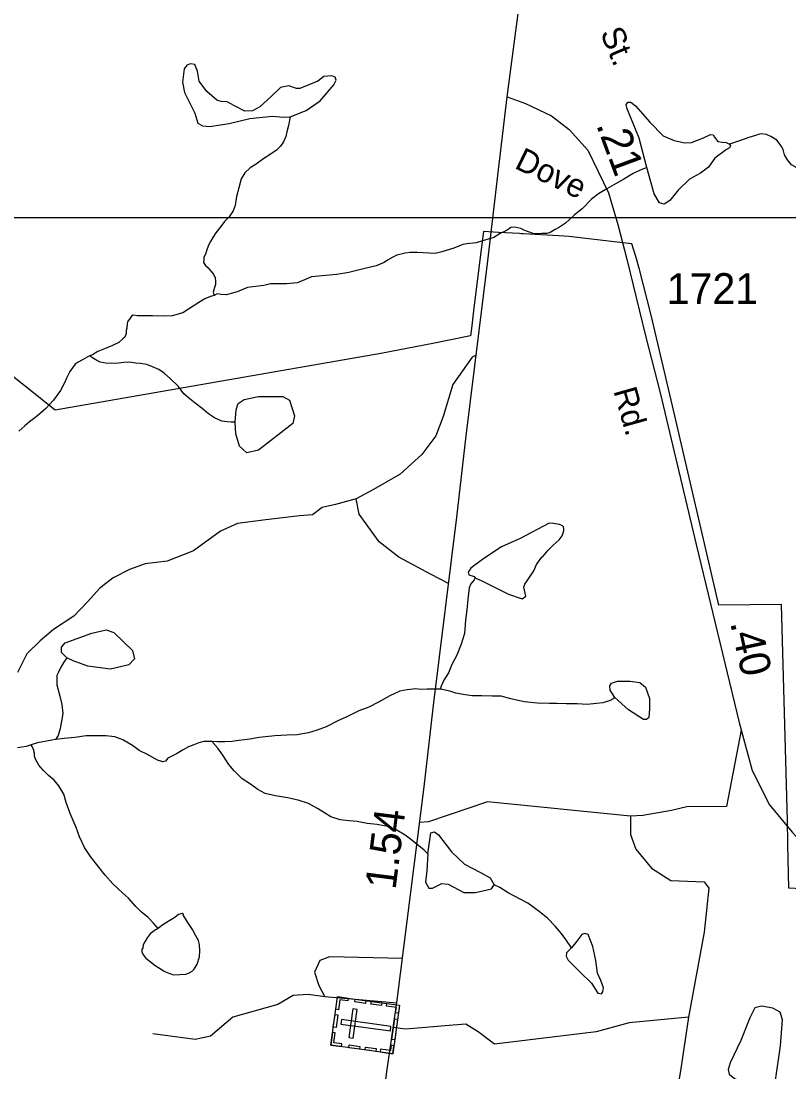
# Model space of a CAD drawing. Extents: x 2056842 to 2160602, y 826753 to 1016856.
# Drawn here: x 2090272 to 2093395, y 855845 to 860118 of the extents above; entities that cross this region are included whole.
import ezdxf

# ---------------------------------------------------------------- set-up
doc = ezdxf.new("R2010")
doc.units = 0
for name, color, linetype in [('Exist Boundary Political City Limit New', 7, 'Continuous'), ('Exist Cultural Cemetery CELL', 7, 'Continuous'), ('Exist Hydrographic Creek Single Shore', 7, 'Continuous'), ('Exist Hydrographic Misc Water Feature', 7, 'Continuous'), ('Exist Road Non-System Type 51', 7, 'Continuous'), ('Exist Road Non-System Type 51 Label', 7, 'Continuous'), ('Exist Road Primary NC Attributed', 7, 'Continuous'), ('Exist Road Primary NC Service Mileage Hundredths English Label', 7, 'Continuous'), ('Exist Road Secondary Mileage Hundredths English Label', 7, 'Continuous'), ('Exist Road Secondary Type 51 Attributed', 7, 'Continuous'), ('Exist Road Secondary Type 51 Label', 7, 'Continuous'), ('Exist Road Secondary Type 51 Number Label', 7, 'Continuous'), ('Map Preparation Boundary City Limit Buffer Line', 7, 'Continuous'), ('Scratch_Level_6', 7, 'Continuous')]:
    doc.layers.add(name, color=color, linetype=linetype)

msp = doc.modelspace()

# ---------------------------------------------------------------- linework, layer by layer
at = {"layer": 'Exist Boundary Political City Limit New'}
for points in [[(2091735, 858766.5), (2090411.6, 858536.4), (2090000, 858863), (2089992.9, 858868.9), (2089910.4, 858937), (2089833.6, 859000.2), (2089688.6, 859184.9), (2089636.1, 859251.8), (2089509.2, 859414.6), (2089471.8, 859460.8), (2089211, 860000), (2088522.2, 861440.5)], [(2093623.9, 856579.4), (2093394.1, 856591.5), (2093390.6, 856769.7), (2093390.5, 856774.4), (2093389, 856866.9), (2093370.9, 857500), (2093363.8, 857745.3), (2093110.2, 857743), (2092921.1, 858553.7), (2092835.1, 858922.4), (2092820, 858979.9), (2092786.9, 859108.1), (2092772.6, 859160.4), (2092756.2, 859212.8), (2092696.5, 859219.6), (2092500, 859242.4), (2092459.1, 859244.8), (2092314.6, 859253.1), (2092307.8, 859253.5), (2092299.6, 859254), (2092213.6, 859259), (2092152.8, 859262.9), (2092143.6, 859189.6), (2092124.9, 859039.4), (2092112.4, 858939.7), (2092104.9, 858878.8)], [(2092104.9, 858878.8), (2092099.6, 858837.5), (2091946.8, 858807.5), (2091735, 858766.5)]]:
    msp.add_lwpolyline(points, dxfattribs=at)
at = {"layer": 'Exist Cultural Cemetery CELL'}
for points in [[(2091531.8, 855953.6), (2091559, 856150.8), (2091811.3, 856115.9), (2091784, 855918.7)], [(2091602, 856144.9), (2091600.5, 856133.7), (2091568.6, 856138.1), (2091563, 856097.9), (2091552, 856099.4), (2091559.1, 856150.9)], [(2091672.8, 856123.6), (2091629.9, 856129.5), (2091631.5, 856140.8), (2091674.4, 856134.9)], [(2091604.8, 855984.7), (2091623.3, 855982.1), (2091639.4, 856098.8), (2091620.9, 856101.3)], [(2091738.1, 856114.5), (2091695.2, 856120.5), (2091696.8, 856131.8), (2091739.7, 856125.8)], [(2091806.7, 856083.1), (2091795.4, 856084.7), (2091798.4, 856106.5), (2091758.3, 856112), (2091759.9, 856123), (2091811.3, 856115.9)], [(2091541.9, 856027), (2091549, 856078.3), (2091560.3, 856076.7), (2091553.2, 856025.4)], [(2091575.7, 856057.6), (2091573.2, 856039.1), (2091774, 856011.3), (2091776.6, 856029.8)], [(2091780.5, 855977.2), (2091792.1, 856061.2), (2091803.4, 856059.7), (2091791.8, 855975.6)], [(2091574.7, 855947.6), (2091576.2, 855958.9), (2091544.3, 855963.3), (2091549.9, 856003.5), (2091538.9, 856005), (2091531.8, 855953.6)], [(2091648.1, 855937.5), (2091605.2, 855943.4), (2091606.8, 855954.7), (2091649.7, 855948.7)], [(2091714.7, 855928.2), (2091671.8, 855934.2), (2091673.4, 855945.5), (2091716.3, 855939.5)], [(2091788.5, 855951.5), (2091777.1, 855953), (2091774.1, 855931.3), (2091734.1, 855936.8), (2091732.5, 855925.8), (2091783.9, 855918.7)]]:
    msp.add_lwpolyline(points, close=True, dxfattribs=at)
at = {"layer": 'Exist Hydrographic Creek Single Shore'}
for points in [[(2091366.5, 859728.2), (2091359.2, 859693.4), (2091353.1, 859667.5), (2091349.4, 859649.4), (2091339.7, 859627.4), (2091327.2, 859609.3), (2091311.4, 859593.1), (2091285.4, 859575.1), (2091259.4, 859559.2), (2091227.8, 859536.8), (2091203.8, 859521), (2091181.6, 859500.8), (2091167.9, 859476.9), (2091157.6, 859440.7), (2091147.8, 859404.9), (2091142.3, 859368.8), (2091134.5, 859346.9), (2091118.5, 859322.5), (2091100.2, 859302.5), (2091084.6, 859282.6), (2091064.6, 859256.4), (2091052.7, 859238.4), (2091042.8, 859222.4), (2091034.4, 859206.2), (2091026.6, 859184.3), (2091022.5, 859170.3), (2091015.1, 859158.4), (2091015.1, 859148.3), (2091014.7, 859136.5), (2091022.9, 859124.3), (2091032.8, 859114.4), (2091047.1, 859098.4), (2091055.3, 859088.6), (2091061.5, 859074.3), (2091062.9, 859060.7), (2091063.1, 859046.4), (2091059, 859034.5), (2091053.5, 859016.3), (2091057.6, 859002.6)], [(2092817.1, 859522.9), (2092813.6, 859522), (2092789.4, 859511.9), (2092761.6, 859497.9), (2092723.4, 859475.7), (2092691.6, 859457.4), (2092653.9, 859435.5), (2092620.1, 859415.5), (2092592, 859393.3), (2092553.8, 859355.3), (2092522.3, 859330.9), (2092502.2, 859310.8), (2092486.4, 859297), (2092462.4, 859280.7), (2092444.1, 859270.9), (2092424.3, 859258.5), (2092410.5, 859254.5), (2092390.4, 859254.7), (2092372.4, 859252.6), (2092354.3, 859254.5), (2092332.2, 859262.3), (2092316.4, 859268.3), (2092304.1, 859274.2), (2092280.5, 859280.3), (2092264.3, 859278.2), (2092248.3, 859268.1), (2092220.4, 859254.1), (2092194.4, 859238.2), (2092162.6, 859228), (2092122.6, 859215.8), (2092084.7, 859211.8), (2092068.5, 859209.8), (2092032.6, 859195.3), (2091982.8, 859179.3), (2091956.7, 859173.2), (2091882.5, 859177), (2091854.4, 859176.8), (2091834.5, 859175), (2091800.5, 859166.8), (2091784.7, 859158.6), (2091762.8, 859146.5), (2091748.6, 859136.5), (2091716.6, 859122.7), (2091664.9, 859110.3), (2091604.7, 859096.2), (2091554.8, 859088), (2091497, 859081.7), (2091452.9, 859077.9), (2091396.9, 859053.5), (2091351.4, 859049.5), (2091323.3, 859049.2), (2091287, 859049), (2091259.4, 859043.1), (2091192.9, 859034.9), (2091151.3, 859016.8), (2091127.3, 859010.7), (2091107.2, 859004.5), (2091085.5, 859006.5), (2091069.1, 859008.6), (2091057.6, 859002.6)], [(2091057.6, 859002.6), (2091043.2, 858998.3), (2091019.4, 858988.6), (2090995.4, 858974.4), (2090929.8, 858932), (2090887.4, 858920.1), (2090855.6, 858918), (2090807.4, 858919.7), (2090771.7, 858919.8), (2090745.9, 858919.7), (2090727.9, 858921.6), (2090721.7, 858917.7), (2090715.8, 858909.6), (2090705.7, 858895.3), (2090703.9, 858887.5), (2090701.8, 858869.5), (2090699.6, 858859.3), (2090699.8, 858847.5), (2090694, 858833.4), (2090687.9, 858827.4), (2090670, 858811.4), (2090644.2, 858799.1), (2090612, 858784.9), (2090584.1, 858775), (2090562.2, 858760.8), (2090550.5, 858756.9)], [(2090550.5, 858756.9), (2090522.2, 858740.9), (2090504.3, 858730.6), (2090492, 858722.8), (2090470.5, 858692.8), (2090458.4, 858668.6), (2090448.4, 858646.6), (2090432.8, 858616.5), (2090404.9, 858576.6), (2090372.7, 858542.5), (2090340.9, 858514.4), (2090323.3, 858500.1), (2090307.3, 858488.3), (2090287.2, 858472.2), (2090263.2, 858450.3)], [(2091976, 857401.5), (2091952.2, 857401.4), (2091924.1, 857401.2), (2091897.9, 857399.6), (2091876.1, 857403.2), (2091842.1, 857399), (2091812.4, 857393), (2091772.4, 857374.7), (2091726.3, 857348.9), (2091686.5, 857328.6), (2091646.3, 857312.7), (2091596.5, 857288.2), (2091562.6, 857274.3), (2091512.4, 857248.2), (2091476.9, 857234.1), (2091440.8, 857223.8), (2091394.9, 857215.7), (2091352.9, 857213.6), (2091304.9, 857211.5), (2091240.9, 857205.4), (2091203, 857197.3), (2091147.2, 857191.2), (2091131, 857188.7), (2091101.1, 857186.8), (2091070.9, 857186.9), (2091051.2, 857188.7)], [(2092686.1, 857367.7), (2092680.4, 857361.7), (2092668.3, 857355.8), (2092638.1, 857345.4), (2092612.3, 857343.6), (2092574.1, 857339.3), (2092534.2, 857341.3), (2092488.2, 857341.3), (2092452.5, 857343.1), (2092420.6, 857343.1), (2092370.3, 857344.6), (2092318, 857350.4), (2092264.5, 857362.2), (2092224.1, 857372.4), (2092188.2, 857372.2), (2092146.2, 857374.1), (2092106.2, 857374.1), (2092077.9, 857377.9), (2092040.2, 857385.7), (2092016.4, 857393.8), (2091984.2, 857399.4), (2091976, 857401.5)], [(2091051.2, 857188.7), (2091043, 857188.7), (2091014.9, 857188.5), (2090994.8, 857182.6), (2090975.4, 857174.6), (2090953, 857166.2), (2090931.3, 857154.5), (2090905, 857138.2), (2090868.9, 857120.1), (2090859.3, 857108.2), (2090849.2, 857106.1), (2090827.1, 857111.9), (2090786.9, 857135.8), (2090753.1, 857151.9), (2090725, 857171.6), (2090686.8, 857195.6), (2090653.2, 857207.6), (2090616.9, 857211.5), (2090573, 857211.2), (2090537, 857211), (2090490.8, 857205), (2090447.1, 857200.7), (2090412.9, 857196.6)], [(2090313.2, 857174.4), (2090293.1, 857168.5), (2090257.3, 857162.1)], [(2091926.5, 856731), (2091910, 856747.3), (2091878.2, 856773.2), (2091856.1, 856791.2), (2091834.1, 856807.1), (2091797.8, 856829.2), (2091761.9, 856842.8), (2091719.9, 856850.8), (2091679.7, 856854.8), (2091639.7, 856862.5), (2091606.1, 856866.4), (2091569.8, 856870.3), (2091531.7, 856882.1), (2091506, 856898.2), (2091477.9, 856915.8), (2091441.6, 856935.9), (2091399.8, 856950), (2091355.5, 856959.6), (2091307.5, 856967.6), (2091265.5, 856977.2), (2091235.4, 856993.2), (2091205.4, 857015.2), (2091171.2, 857037), (2091139.2, 857069), (2091117.2, 857095.1), (2091093.3, 857132.8), (2091073, 857161), (2091052.7, 857184.8), (2091051.2, 857188.7)], [(2091926.5, 856731), (2091938.1, 856816.5), (2091953.9, 856821.8), (2091969.7, 856808.6), (2092022.4, 856740.1), (2092075.1, 856690), (2092141, 856655.7), (2092180.5, 856634.6), (2092196.3, 856605.6)], [(2091926.5, 856731), (2091922.3, 856663.6), (2091917, 856616.1), (2091930.2, 856592.4), (2091946, 856592.4), (2091982.9, 856610.9), (2092009.2, 856608.2), (2092072.5, 856574), (2092119.9, 856574), (2092185.8, 856589.8), (2092196.3, 856605.6)], [(2092510.4, 856350), (2092487.2, 856383.1), (2092469, 856409.4), (2092444.8, 856437), (2092414.8, 856469.1), (2092379.1, 856496.9), (2092332.8, 856530.6), (2092276.6, 856560.6), (2092252.6, 856572.4), (2092218.6, 856594.6), (2092196.3, 856605.6)]]:
    msp.add_lwpolyline(points, dxfattribs=at)
at = {"layer": 'Exist Hydrographic Misc Water Feature'}
for points in [[(2091366.5, 859728.2), (2091431.5, 859754.5), (2091488.2, 859794.1), (2091543.5, 859858.7), (2091554, 859878.4), (2091550.1, 859890.3), (2091535.6, 859895.6), (2091504, 859892.9), (2091478.9, 859873.2), (2091406.5, 859844.2), (2091392, 859844.2), (2091361.7, 859854.7), (2091327.4, 859848.1), (2091289.2, 859811.2), (2091243.1, 859769), (2091212.8, 859753.2), (2091182.5, 859751.9), (2091140.4, 859773), (2091110.1, 859790.1), (2091086.3, 859791.4), (2091067.9, 859796.7), (2091027.1, 859832.3), (2090996.8, 859873.2), (2090990.2, 859914), (2090978.3, 859941.7), (2090961.2, 859944.3), (2090946.7, 859939.1), (2090936.1, 859924.6), (2090928.2, 859869.2), (2090937.5, 859828.3), (2090978.3, 859744), (2090991.5, 859703.1), (2091009.9, 859692.6), (2091038.9, 859689.9), (2091118, 859701.8), (2091202.3, 859721.6), (2091294.5, 859732.1), (2091339.3, 859726.8), (2091366.5, 859728.2)], [(2092817.1, 859522.9), (2092785.1, 859641.5), (2092737, 859761.8), (2092733.2, 859778.3), (2092740.8, 859788.4), (2092752.2, 859788.4), (2092771.2, 859773.2), (2092829.5, 859707.3), (2092882.6, 859651.6), (2092928.2, 859632.6), (2092971.3, 859623.7), (2092999.1, 859625), (2093047.2, 859644), (2093075.1, 859656.7), (2093086.5, 859655.4), (2093091.6, 859646.5), (2093105.5, 859628.8), (2093123.2, 859626.3), (2093139.7, 859625), (2093152.5, 859618)], [(2093436.3, 859516), (2093405.4, 859533.8), (2093389.2, 859553.7), (2093377.3, 859573.8), (2093371.2, 859595.4), (2093365, 859607.7), (2093355, 859621.8), (2093345.1, 859633.4), (2093320.9, 859649.2), (2093303.1, 859657.2), (2093283.2, 859659.4), (2093269.3, 859657.1), (2093259.2, 859653.3), (2093231.1, 859645), (2093197.1, 859633.1), (2093152.5, 859618)], [(2093152.5, 859618), (2093157.4, 859611), (2093153.6, 859602.2), (2093140.9, 859595.8), (2093092.8, 859560.4), (2093067.5, 859523.6), (2093034.6, 859499.6), (2092990.3, 859475.5), (2092944.7, 859431.1), (2092910.5, 859388.1), (2092887.7, 859374.1), (2092868.7, 859379.2), (2092847.2, 859415.9), (2092817.1, 859522.9)], [(2091142.9, 858487), (2091126.7, 858486.6), (2091110.9, 858488.6), (2091089.2, 858490.7), (2091059.2, 858504.5), (2091034.6, 858520.5), (2091009, 858542.2), (2090980.7, 858564.3), (2090960.4, 858580.4), (2090934.8, 858602.1), (2090912.6, 858632.3), (2090880.4, 858663.9), (2090854.4, 858685.7), (2090832.4, 858701.6), (2090806.4, 858711.7), (2090784.2, 858721.5), (2090758.2, 858725.5), (2090738.5, 858727.6), (2090712.5, 858731.6), (2090690.3, 858729.3), (2090658.1, 858725.2), (2090638, 858727), (2090624.1, 858725.1), (2090594.2, 858731.3), (2090576.3, 858740.8), (2090562.4, 858749.1), (2090550.5, 858756.9)], [(2091142.9, 858487), (2091147.6, 858536.6), (2091155.5, 858562.9), (2091179.2, 858578.8), (2091237.2, 858591.9), (2091337.3, 858591.9), (2091363.7, 858576.1), (2091384.7, 858512.8), (2091376.8, 858481.2), (2091237.2, 858373.1), (2091189.8, 858362.6), (2091160.8, 858388.9), (2091145, 858439), (2091142.9, 858487)], [(2092118.5, 857853.8), (2092146.6, 857841.8), (2092170.6, 857830.1), (2092254.3, 857787.8), (2092309.6, 857769.3), (2092325.4, 857779.9), (2092316.8, 857816.5), (2092320.9, 857828.4), (2092328.1, 857837.9), (2092357, 857882.7), (2092368.7, 857908.9), (2092382.2, 857926.6), (2092390.6, 857938.8), (2092394.7, 857942.6), (2092416, 857967), (2092436.6, 857987), (2092460.1, 858009), (2092472, 858025), (2092476.3, 858037), (2092480, 858047), (2092480, 858055.1), (2092478.2, 858061.1), (2092474.1, 858064.9), (2092462, 858070.8), (2092438, 858074.8), (2092419.9, 858076.7), (2092301.7, 858014.5), (2092225.3, 857980.3), (2092154.2, 857932.8), (2092101.5, 857893.3), (2092090.9, 857877.4), (2092093.5, 857866.9), (2092114.4, 857859.7), (2092118.5, 857853.8)], [(2092118.5, 857853.8), (2092114.6, 857845.9), (2092100.9, 857829.7), (2092094.9, 857814), (2092089, 857767.8), (2092084.9, 857723.8), (2092079.1, 857681.7), (2092075.5, 857627.9), (2092061.7, 857583.7), (2092043.7, 857539.8), (2092023.8, 857501.8), (2092010, 857467.8), (2091991.8, 857437.6), (2091980.1, 857413.4), (2091976, 857401.5)], [(2090458, 857528.9), (2090436.2, 857550.5), (2090436.2, 857571.6), (2090452, 857590.1), (2090560, 857629.6), (2090618, 857642.8), (2090649.6, 857632.2), (2090726, 857558.4), (2090733.9, 857524.2), (2090710.2, 857500.4), (2090636.4, 857482), (2090544.2, 857495.2), (2090483.6, 857516.2), (2090458, 857528.9)], [(2090458, 857528.9), (2090446.1, 857510.8), (2090433.8, 857490.8), (2090424.2, 857470.8), (2090418, 857456.7), (2090418.4, 857438.8), (2090418, 857418.9), (2090430.3, 857372.8), (2090438.3, 857338.8), (2090442.6, 857302.8), (2090436.9, 857270.8), (2090430.9, 857240.9), (2090422.9, 857212.9), (2090412.9, 857196.6)], [(2092686.1, 857367.7), (2092667.4, 857397.7), (2092666.1, 857415.5), (2092673.7, 857425.6), (2092697.8, 857434.5), (2092749.7, 857434.5), (2092788.9, 857428.1), (2092811.7, 857409.1), (2092828.2, 857363.5), (2092828.2, 857321.7), (2092824.4, 857286.2), (2092815.5, 857278.6), (2092802.9, 857278.6), (2092742.1, 857316.6), (2092686.1, 857367.7)], [(2090412.9, 857196.6), (2090396.9, 857194.5), (2090339.3, 857182.6), (2090313.2, 857174.4)], [(2090829.4, 856428.2), (2090811.3, 856450), (2090789, 856472.1), (2090761.1, 856495.8), (2090739.3, 856517.8), (2090708.8, 856551.6), (2090684.8, 856573.5), (2090645, 856609.5), (2090614.9, 856645.4), (2090588.6, 856677.3), (2090554.4, 856721.1), (2090530.6, 856757.1), (2090510.3, 856801.2), (2090496.1, 856839), (2090472, 856895.1), (2090455.8, 856940.9), (2090445.7, 856974.9), (2090425.4, 857008.8), (2090407.4, 857030.6), (2090383.6, 857050.5), (2090363.5, 857070.5), (2090345, 857092.4), (2090331.3, 857116.4), (2090327.2, 857128.4), (2090327.2, 857140.6), (2090323.1, 857156.6), (2090317.3, 857168.5), (2090313.2, 857174.4)], [(2090829.4, 856428.2), (2090819.3, 856422), (2090797.2, 856405.9), (2090785.5, 856389.8), (2090775.6, 856373.9), (2090769.5, 856361.8), (2090767.4, 856349.9), (2090763.5, 856342), (2090763.5, 856331.9), (2090769.7, 856320), (2090779.5, 856308), (2090791.8, 856298), (2090817.9, 856278.2), (2090835.9, 856266.1), (2090854, 856254.1), (2090862.2, 856250.4), (2090891.9, 856240.2), (2090917.9, 856240.3), (2090941.9, 856242.3), (2090955.7, 856248.4), (2090967.8, 856254.6), (2090975.6, 856262.4), (2090987.9, 856282.5), (2090997.5, 856312.7), (2090999.3, 856336.7), (2090997.3, 856362.6), (2090993.6, 856378.6), (2090983.4, 856398.4), (2090969.4, 856424.4), (2090953.4, 856448.4), (2090937.2, 856474.4), (2090933.1, 856480.3), (2090933.1, 856484.4), (2090927.4, 856488.5), (2090913, 856484.5), (2090897, 856472.4), (2090877.1, 856460.3), (2090853.1, 856446.1), (2090837.6, 856434.3), (2090829.4, 856428.2)], [(2092510.4, 856350), (2092490.1, 856328.4), (2092488.9, 856315.8), (2092496.5, 856299.3), (2092544.6, 856252.4), (2092591.4, 856205.6), (2092618, 856165), (2092633.2, 856162.5), (2092638.3, 856170.1), (2092640.8, 856186.5), (2092629.4, 856217), (2092616.7, 856246.1), (2092609.2, 856298), (2092597.8, 856355.1), (2092578.8, 856403.2), (2092564.8, 856408.3), (2092552.2, 856403.2), (2092531.9, 856376.6), (2092510.4, 856350)], [(2093344.5, 855838.3), (2093359.7, 855951), (2093368.5, 856056.2), (2093358.4, 856087.8), (2093329.3, 856104.3), (2093283.7, 856111.9), (2093255.8, 856105.6), (2093235.6, 856065), (2093198.9, 855972.5), (2093155.8, 855881.3), (2093148.2, 855854.7), (2093152, 855835.7), (2093173.5, 855818), (2093225.5, 855799), (2093262.2, 855769.8), (2093282.4, 855750.8), (2093298.9, 855752.1), (2093319.1, 855772.4), (2093339.4, 855811.7), (2093344.5, 855838.3)]]:
    msp.add_lwpolyline(points, dxfattribs=at)
at = {"layer": 'Exist Road Non-System Type 51'}
msp.add_line((2091800.3, 856124.8), (2091507.7, 856150.8), dxfattribs=at)
for points in [[(2092122.8, 858758.9), (2092106.9, 858751.9), (2092028, 858639.7), (2091988.6, 858510.8), (2091959.5, 858431.9), (2091901.3, 858355), (2091814.1, 858276), (2091706.1, 858213.6), (2091634.4, 858175.2)], [(2091634.4, 858175.2), (2091551.3, 858152.3), (2091497.3, 858139.8), (2091457.9, 858110.7), (2091403.9, 858106.6), (2091256.4, 858087.9), (2091152.6, 858075.4), (2091084, 858044.2), (2090973.9, 857963.2), (2090865.9, 857921.6), (2090776.6, 857911.2), (2090713.3, 857887.3), (2090646.8, 857854.1), (2090592.8, 857812.5), (2090543, 857756.4), (2090486.9, 857698.2), (2090403.8, 857644.1), (2090349.8, 857598.4), (2090295.8, 857544.4), (2090258.4, 857469.5)], [(2092011, 857831.3), (2091939.7, 857867.6), (2091808.9, 857938.2), (2091727.9, 858000.6), (2091646.9, 858112.8), (2091634.4, 858175.2)], [(2093200.8, 857234.4), (2093140.3, 856924), (2092979.3, 856922.9), (2092917, 856908.4), (2092800.7, 856887.6), (2092750.8, 856885.5)], [(2092750.8, 856885.5), (2092169.3, 856943.7), (2091929.4, 856861.6), (2091892.6, 856859.1)], [(2092750.8, 856885.5), (2092750.8, 856810.7), (2092771.6, 856750.4), (2092836, 856673.5), (2092914.9, 856623.6), (2093049.9, 856617.4), (2093068.6, 856592.4), (2093049.9, 856413.7), (2092986.6, 856067.6)], [(2091823.1, 856305.8), (2091526.4, 856312.9), (2091487, 856298.3), (2091466.2, 856250.5), (2091482.8, 856196.5), (2091507.7, 856150.8)], [(2091507.7, 856150.8), (2091439.2, 856159.1), (2091379, 856154.9), (2091316.6, 856119.6), (2091133.9, 856067.6), (2091042.5, 855990.7), (2090980.2, 855976.2), (2090807.8, 855999)], [(2092986.6, 856067.6), (2092745.6, 856044.8), (2092610.6, 856007.4), (2092197.3, 855957.5), (2092130.8, 856007.4), (2092081, 856038.5), (2092029.1, 856034.4), (2091834.9, 856018.8), (2091785.7, 856025.4)], [(2092986.6, 856067.6), (2092953.3, 855849.4), (2092932.6, 855720.5), (2092872.3, 855647.8), (2092337.5, 855112.6), (2092283.5, 855068.9)]]:
    msp.add_lwpolyline(points, dxfattribs=at)
at = {"layer": 'Exist Road Primary NC Attributed'}
for points in [[(2092249.2, 859809.6), (2092296.7, 860169.4), (2092334.1, 860493.7), (2092387, 860929.1), (2092432.7, 861303.2), (2092455.8, 861485.8)], [(2091255.4, 851735.3), (2091310.7, 852089.3), (2091463.3, 853439.2), (2091613.9, 854639.5), (2091758.2, 855835.6), (2091801.9, 856136.9), (2091910.9, 857004.6), (2091950.4, 857347.6), (2092044.9, 858101), (2092082.2, 858431.4), (2092170.5, 859143.2), (2092214.1, 859513.2), (2092249.2, 859809.6)]]:
    msp.add_lwpolyline(points, dxfattribs=at)
at = {"layer": 'Exist Road Secondary Type 51 Attributed'}
msp.add_lwpolyline([(2092249.2, 859809.6), (2092322.9, 859782.6), (2092428.8, 859732.7), (2092501.5, 859677.7), (2092577.3, 859593.5), (2092660.9, 859419.4), (2092699.3, 859290.6), (2092735.7, 859150.3), (2092812.5, 858832.3), (2092870.7, 858605.7), (2093017.1, 857989.5), (2093192.6, 857265.2), (2093244.5, 857069.9), (2093315.1, 856930.6), (2093407.6, 856819.4), (2093492.7, 856728), (2093679.6, 856572.1), (2093968.3, 856355.9), (2094328.7, 856078.5), (2094488.6, 855951.7), (2094613.2, 855835.3)], dxfattribs=at)
at = {"layer": 'Map Preparation Boundary City Limit Buffer Line'}
for points in [[(2091735, 858766.5), (2090411.6, 858536.4), (2090000, 858863), (2089992.9, 858868.9), (2089910.4, 858937), (2089833.6, 859000.2), (2089688.6, 859184.9), (2089636.1, 859251.8), (2089509.2, 859414.6), (2089471.8, 859460.8), (2089211, 860000), (2088522.2, 861440.5)], [(2093623.9, 856579.4), (2093394.1, 856591.5), (2093390.6, 856769.7), (2093390.5, 856774.4), (2093389, 856866.9), (2093370.9, 857500), (2093363.8, 857745.3), (2093110.2, 857743), (2092921.1, 858553.7), (2092835.1, 858922.4), (2092820, 858979.9), (2092786.9, 859108.1), (2092772.6, 859160.4), (2092756.2, 859212.8), (2092696.5, 859219.6), (2092500, 859242.4), (2092459.1, 859244.8), (2092314.6, 859253.1), (2092307.8, 859253.5), (2092299.6, 859254), (2092213.6, 859259), (2092152.8, 859262.9), (2092143.6, 859189.6), (2092124.9, 859039.4), (2092112.4, 858939.7), (2092104.9, 858878.8)], [(2092104.9, 858878.8), (2092099.6, 858837.5), (2091946.8, 858807.5), (2091735, 858766.5)]]:
    msp.add_lwpolyline(points, dxfattribs=at)
at = {"layer": 'Scratch_Level_6'}
msp.add_lwpolyline([(2086659.3, 866617.9), (2097771.9, 866617.9), (2097771.9, 859318.2), (2086659.3, 859318.2)], close=True, dxfattribs=at)

# ---------------------------------------------------------------- texts
at = {"layer": 'Exist Road Non-System Type 51 Label'}
msp.add_text('St.', height=95, rotation=292.7682, dxfattribs=at).set_placement((2092625.9, 860070.6))
at = {"layer": 'Exist Road Primary NC Service Mileage Hundredths English Label'}
msp.add_text('1.54', height=125, rotation=82.8377, dxfattribs=at).set_placement((2091794.9, 856583.2))
at = {"layer": 'Exist Road Secondary Mileage Hundredths English Label'}
for s, rotation, p in [('.21', 290.3599, (2092609.6, 859696.7)), ('.40', 282.448, (2093155.2, 857672.1))]:
    msp.add_text(s, height=125, rotation=rotation, dxfattribs=at).set_placement(p)
at = {"layer": 'Exist Road Secondary Type 51 Label'}
for s, rotation, p in [('Dove', 334.024, (2092274.7, 859521.9)), ('Rd.', 285.846, (2092680.3, 858614.9))]:
    msp.add_text(s, height=95, rotation=rotation, dxfattribs=at).set_placement(p)
at = {"layer": 'Exist Road Secondary Type 51 Number Label'}
msp.add_text('1721', height=125, dxfattribs=at).set_placement((2092897.6, 858968))

doc.saveas('drawing.dxf')
